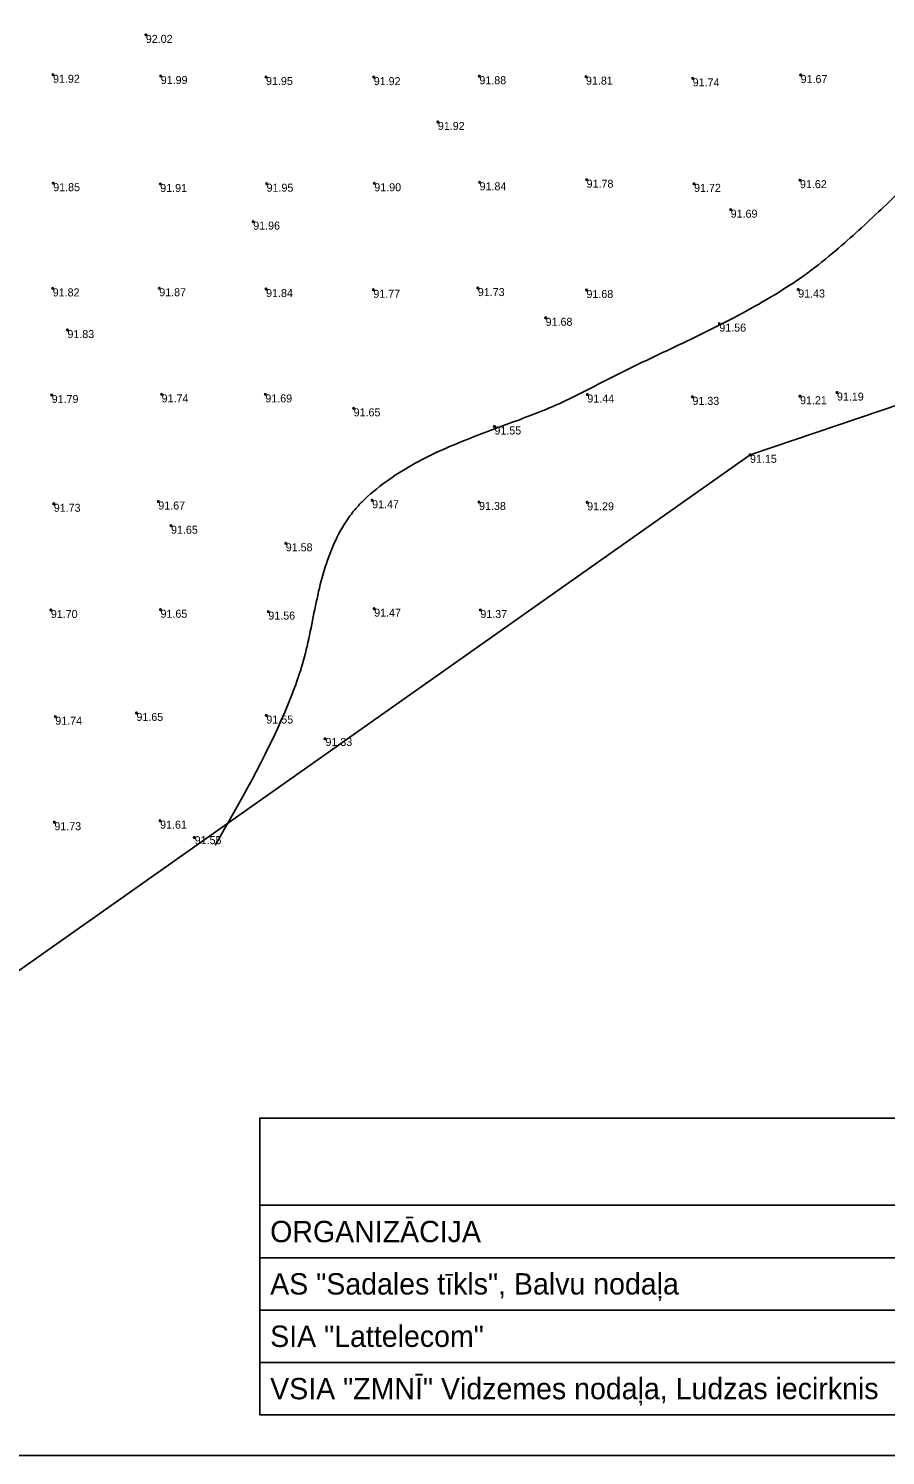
# Model space of a CAD drawing. Extents: x 316000 to 728450, y 314368 to 726000.
# Drawn here: x 726078 to 726480, y 314368 to 315037 of the extents above; entities that cross this region are included whole.
import ezdxf

# ---------------------------------------------------------------- set-up
doc = ezdxf.new("R2010")
doc.units = 0
for name, color, linetype in [('RAMI_PLAN_####_TKST_#', 7, 'Continuous'), ('RAMI_UZMR_####_####_#', 7, 'Continuous'), ('RELJ_AATZ_####_TKST_#', 7, 'Continuous'), ('RELJ_ELEM_####_####_#', 7, 'Continuous'), ('RELJ_HORZ_PAMT_####_#', 7, 'Continuous'), ('TERT_KONT_####_####_#', 7, 'Continuous')]:
    doc.layers.add(name, color=color, linetype=linetype)

msp = doc.modelspace()

# ---------------------------------------------------------------- linework, layer by layer
at = {"layer": 'RAMI_PLAN_####_TKST_#'}
for points in [[(725371.66, 314368.28), (727955.92, 314368.28), (727955.92, 316766.42), (725371.66, 316766.42)], [(727036.23, 314485.46), (726186.88, 314485.46), (726186.88, 314526.34), (727036.23, 314526.34)], [(726186.88, 314485.46), (727036.23, 314485.46), (727036.23, 314460.92), (726186.88, 314460.92)], [(726186.88, 314460.92), (727036.23, 314460.92), (727036.23, 314436.39), (726186.88, 314436.39)], [(726186.88, 314436.39), (727036.23, 314436.39), (727036.23, 314411.86), (726186.88, 314411.86)], [(726186.88, 314411.86), (727036.23, 314411.86), (727036.23, 314387.32), (726186.88, 314387.32)]]:
    msp.add_lwpolyline(points, close=True, dxfattribs=at)
at = {"layer": 'RAMI_UZMR_####_####_#'}
msp.add_lwpolyline([(727254.69, 315085.95), (727002.7, 315002.84), (726508.21, 314868.03), (726416.7, 314837.05), (725982.38, 314530.96), (725916.44, 314513.26), (725799.16, 314549.2), (725735.9, 314623.63), (725701.82, 314711.1), (725697.25, 315112.64), (725659.91, 315163.35), (725614.81, 315211.65), (725561.8, 315231.45), (725500.09, 315274.21), (725474.77, 315308.26), (725484.26, 315374.77), (725505.03, 315405.04), (725554.87, 315404.25), (725559.14, 315567.14), (725558.67, 315591.68), (725662, 315676.73), (726089.69, 315915.19)], dxfattribs=at)
at = {"layer": 'RELJ_ELEM_####_####_#'}
for centre in [(726133.43, 315033.79), (726089.94, 315015.1), (726440.44, 315014.93), (726140.43, 315014.52), (726189.81, 315014.06), (726240.31, 315013.98), (726289.84, 315014.41), (726339.8, 315014.22), (726389.82, 315013.41), (726270.36, 314992.98), (726090.03, 314964.3), (726140.2, 314963.91), (726190.05, 314964.06), (726240.57, 314964.27), (726289.92, 314964.72), (726340.11, 314965.94), (726390.49, 314963.99), (726440.13, 314965.73), (726407.63, 314951.89), (726183.79, 314946.29), (726089.79, 314915.01), (726139.73, 314915.09), (726189.83, 314914.7), (726289.09, 314915.17), (726240.11, 314914.37), (726340.03, 314914.26), (726439.3, 314914.5), (726320.89, 314901.25), (726096.69, 314895.48), (726402.32, 314898.52), (726089.3, 314865.06), (726140.85, 314865.39), (726189.47, 314865.37), (726340.46, 314865.3), (726389.72, 314864.21), (726440.16, 314864.51), (726457.48, 314866.23), (726230.87, 314858.83), (726296.89, 314850.32), (726416.7, 314837.05), (726139.3, 314815.18), (726239.54, 314815.76), (726289.68, 314814.95), (726340.35, 314814.82), (726090.28, 314814.12), (726145.26, 314803.84), (726199.05, 314795.61), (726088.91, 314764.35), (726140.32, 314764.48), (726190.89, 314763.61), (726240.49, 314764.99), (726290.28, 314764.34), (726091, 314714.36), (726129.04, 314716.14), (726189.95, 314714.92), (726217.47, 314704), (726090.57, 314664.93), (726140.12, 314665.67), (726156.16, 314657.76)]:
    msp.add_circle(centre, 0.375, dxfattribs=at)
at = {"layer": 'RELJ_HORZ_PAMT_####_#'}
msp.add_spline([(726166.01, 314654.12), (726198.69, 314716.78), (726207.79, 314742.43), (726213.69, 314769.66), (726221.77, 314795.63), (726228.31, 314807.26), (726232.5, 314812.58), (726234.86, 314815.1), (726237.42, 314817.51), (726261.34, 314833.96), (726287.37, 314845.57), (726314.05, 314855.57), (726327.19, 314860.98), (726339.94, 314867.19), (726354.85, 314874.87), (726370.01, 314882.21), (726400.42, 314896.82), (726429.83, 314913.01), (726443.74, 314922.3), (726456.88, 314932.73), (726478.18, 314952.05), (726498.87, 314971.88), (726519.32, 314991.9), (726539.92, 315011.75), (726586.04, 315054.6), (726590.47, 315064.89)], degree=3, dxfattribs=at)
at = {"layer": 'TERT_KONT_####_####_#'}
msp.add_spline([(726171.05, 315177.78), (726060.22, 315058.34), (726046.85, 314926.57), (725966, 314840.49), (725918.95, 314808.85), (725841.04, 314808.85), (725695.46, 314898.17)], degree=3, dxfattribs=at)

# ---------------------------------------------------------------- texts
at = {"layer": 'RAMI_PLAN_####_TKST_#'}
for s, rotation, p in [('ORGANIZĀCIJA', 0.00009, (726191.74, 314468.19)), ('AS "Sadales tīkls", Balvu nodaļa', 0.01078, (726191.74, 314443.66)), ('SIA "Lattelecom"', 0.01078, (726191.74, 314419.12)), ('VSIA "ZMNĪ" Vidzemes nodaļa, Ludzas iecirknis', 0.01078, (726191.74, 314394.59))]:
    msp.add_text(s, height=10, rotation=rotation, dxfattribs=at).set_placement(p)
at = {"layer": 'RELJ_AATZ_####_TKST_#'}
for s, p in [('92.02', (726133.43, 315030.04)), ('91.92', (726089.94, 315011.35)), ('91.99', (726140.43, 315010.77)), ('91.95', (726189.81, 315010.31)), ('91.92', (726240.31, 315010.23)), ('91.88', (726289.84, 315010.66)), ('91.81', (726339.8, 315010.47)), ('91.74', (726389.82, 315009.66)), ('91.67', (726440.44, 315011.18)), ('91.92', (726270.36, 314989.23)), ('91.85', (726090.03, 314960.55)), ('91.91', (726140.2, 314960.16)), ('91.95', (726190.05, 314960.31)), ('91.90', (726240.57, 314960.52)), ('91.84', (726289.92, 314960.97)), ('91.78', (726340.11, 314962.19)), ('91.72', (726390.49, 314960.24)), ('91.62', (726440.13, 314961.98)), ('91.69', (726407.63, 314948.14)), ('91.96', (726183.79, 314942.54)), ('91.82', (726089.79, 314911.26)), ('91.87', (726139.73, 314911.34)), ('91.73', (726289.09, 314911.42)), ('91.84', (726189.83, 314910.95)), ('91.77', (726240.11, 314910.62)), ('91.68', (726340.03, 314910.51)), ('91.43', (726439.3, 314910.75)), ('91.83', (726096.69, 314891.73)), ('91.68', (726320.89, 314897.5)), ('91.56', (726402.32, 314894.77)), ('91.79', (726089.3, 314861.31)), ('91.74', (726140.85, 314861.64)), ('91.69', (726189.47, 314861.62)), ('91.44', (726340.46, 314861.55)), ('91.33', (726389.72, 314860.46)), ('91.21', (726440.16, 314860.76)), ('91.19', (726457.48, 314862.48)), ('91.65', (726230.87, 314855.08)), ('91.55', (726296.89, 314846.57)), ('91.15', (726416.7, 314833.3)), ('91.67', (726139.3, 314811.43)), ('91.47', (726239.54, 314812.01)), ('91.38', (726289.68, 314811.2)), ('91.29', (726340.35, 314811.07)), ('91.73', (726090.28, 314810.37)), ('91.65', (726145.26, 314800.09)), ('91.58', (726199.05, 314791.86)), ('91.70', (726088.91, 314760.6)), ('91.65', (726140.32, 314760.73)), ('91.56', (726190.89, 314759.86)), ('91.47', (726240.49, 314761.24)), ('91.37', (726290.28, 314760.59)), ('91.65', (726129.04, 314712.39)), ('91.55', (726189.95, 314711.17)), ('91.74', (726091, 314710.61)), ('91.33', (726217.66, 314700.67)), ('91.73', (726090.57, 314661.18)), ('91.61', (726140.12, 314661.92)), ('91.55', (726156.34, 314654.66))]:
    msp.add_text(s, height=3.75, dxfattribs=at).set_placement(p)

doc.saveas('drawing.dxf')
